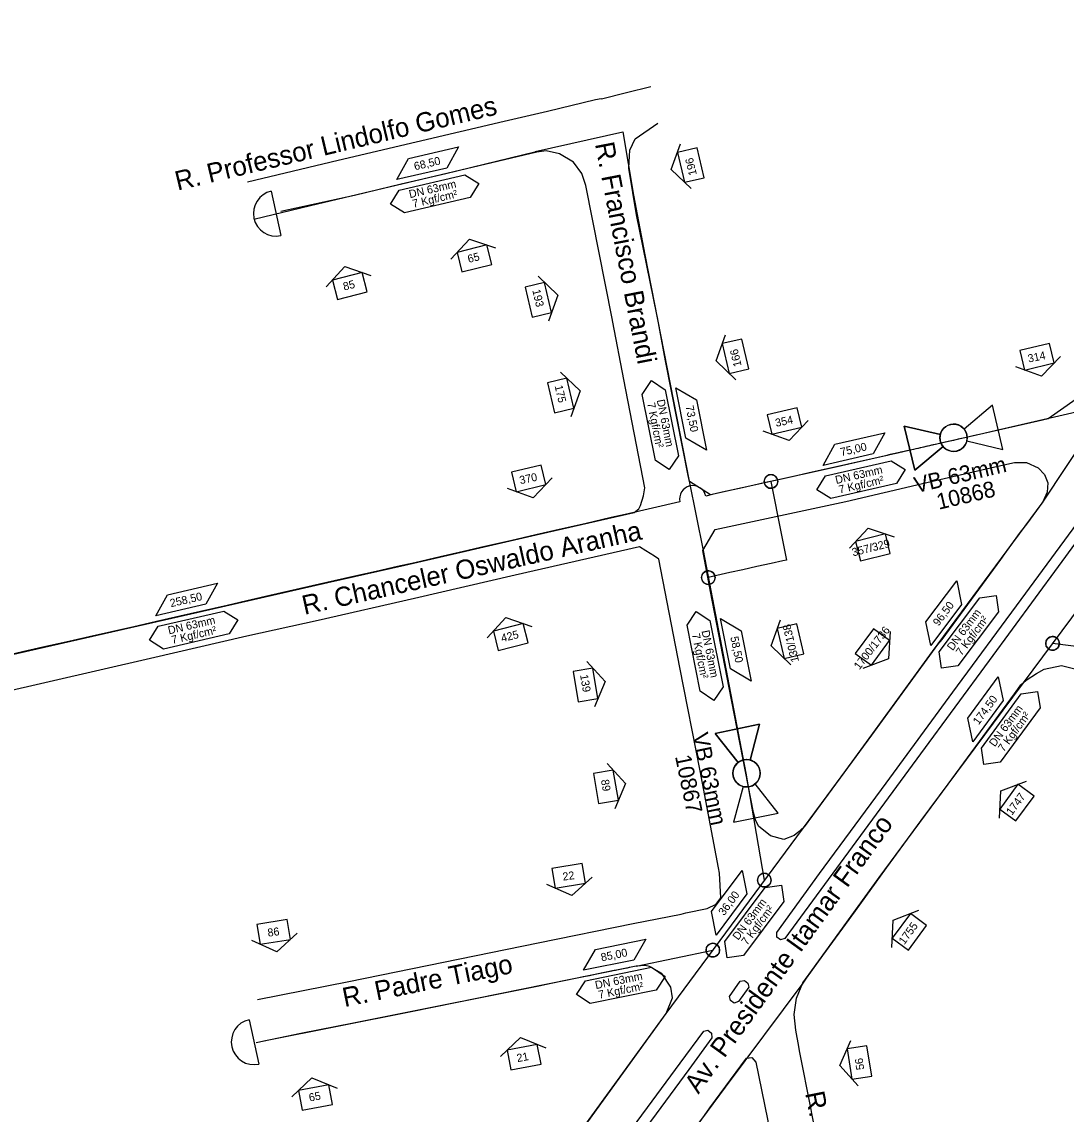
# Model space of a CAD drawing. Extents: x 656692 to 673945, y 7585994 to 7599066.
# Drawn here: x 669542.8 to 669934.2, y 7592057.7 to 7592467.1 of the extents above; entities that cross this region are included whole.
import ezdxf

# ---------------------------------------------------------------- set-up
doc = ezdxf.new("R2010")
doc.units = 0
for name, color, linetype in [('FORMATO', 7, 'Continuous'), ('LOGRADOURO', 7, 'Continuous'), ('LOGRADOURO_TEXTO', 7, 'Continuous'), ('NUM_REF', 7, 'Continuous'), ('SIMBOLO', 7, 'Continuous'), ('TEXTO', 7, 'Continuous'), ('TUBO_PEAD_GN_63', 7, 'Continuous'), ('VALVULA_PEAD_63', 7, 'Continuous')]:
    doc.layers.add(name, color=color, linetype=linetype)

# ---------------------------------------------------------------- blocks, each defined once
blk = doc.blocks.new('INTERLIGACAO_5')
at = {"layer": 'SIMBOLO'}
blk.add_circle((0, 0), 1.28, dxfattribs=at)
for start, end in [(0, 180), (180, 0)]:
    blk.add_arc((0, 0), 1.28, start, end, dxfattribs=at)
blk = doc.blocks.new('VALVULA_PEAD_DN_9')
at = {"layer": 'VALVULA_PEAD_63'}
for points in [[(-1.14, 0.57), (-4.25, 2.13), (-4.25, -2.13), (-1.14, -0.57)], [(-1.14, -0.57), (-4.25, -2.13), (-4.25, 2.13), (-1.14, 0.57)], [(1.14, -0.57), (4.25, -2.13), (4.25, 2.13), (1.14, 0.57)], [(1.14, -0.57), (4.25, -2.13), (4.25, 2.13), (1.14, 0.57)]]:
    blk.add_lwpolyline(points, dxfattribs=at)
blk.add_circle((0, 0), 1.28, dxfattribs=at)
for start, end in [(90, 270), (270, 90), (153.4349, 206.5651), (0, 26.5651), (333.4349, 0)]:
    blk.add_arc((0, 0), 1.28, start, end, dxfattribs=at)
blk = doc.blocks.new('NUM_REF_1')
at = {"layer": 'NUM_REF'}
blk.add_lwpolyline([(-4.3125, 0.9375), (0, 3.75), (4.3125, 0.9375)], dxfattribs=at)
blk.add_lwpolyline([(2.875, -1.875), (2.875, 1.875), (-2.875, 1.875), (-2.875, -1.875)], close=True, dxfattribs=at)

msp = doc.modelspace()

# ---------------------------------------------------------------- linework, layer by layer
at = {"layer": 'LOGRADOURO'}
for points in [[(670039.4, 7592498.41), (670028.44, 7592462), (670027.78, 7592459.76), (670016.85, 7592426.76), (670003.89, 7592399.28), (669989.06, 7592377.37), (669972.41, 7592355.72), (669962.26, 7592342.79), (669927.43, 7592318.3), (669923.67, 7592317.41), (669885.68, 7592308.83), (669847.29, 7592300.12), (669800.84, 7592289.76), (669793.04, 7592294.78), (669792.91, 7592295.32), (669792.53, 7592297.1), (669784.08, 7592340.06), (669780.99, 7592356.31), (669780.76, 7592357.42), (669773.22, 7592394.8), (669770.32, 7592412.26), (669770.63, 7592418.99), (669772.64, 7592423.29), (669781.16, 7592429.14)], [(669760.01, 7592438.23), (669769.44, 7592440.55), (669778.55, 7592442.8)], [(669759.89, 7592438.23), (669757.81, 7592437.82), (669739.76, 7592433.52), (669723.55, 7592429.74), (669690.62, 7592421.98), (669661.3, 7592415.08), (669627.39, 7592407.01)], [(669506.1, 7592222.54), (669608.86, 7592245.88), (669657.42, 7592256.99), (669686.28, 7592263.49), (669735.57, 7592274.81), (669772.23, 7592283.22), (669774.01, 7592284.57), (669774.66, 7592285.83), (669775.74, 7592289.39), (669776.24, 7592292.41), (669768.45, 7592333.07), (669764.31, 7592354.52), (669764, 7592355.93), (669754.2, 7592405.72), (669752.62, 7592410.25), (669749.52, 7592414.46), (669744.29, 7592417.62), (669739.34, 7592418.69), (669735.76, 7592418.3), (669678.3, 7592404.61), (669650.92, 7592398.16), (669629.73, 7592393.07)], [(669825.71, 7592125.76), (669841.8, 7592147.85), (669866.73, 7592181.77), (669891.74, 7592215.81), (669917.34, 7592250.63), (669941.72, 7592283.69), (669965.55, 7592316.27), (669966.29, 7592316.98), (669967.94, 7592317.03), (669969.24, 7592315.84), (669968.73, 7592314.25), (669957.19, 7592298.43), (669931.2, 7592263.01), (669905.29, 7592227.68), (669879.59, 7592192.77), (669854.01, 7592157.86), (669828.71, 7592123.51), (669827.1, 7592123.01), (669825.75, 7592124.06), (669825.71, 7592125.76)], [(669802.59, 7592276.85), (669851.62, 7592287.38), (669880.4, 7592294.03), (669907.44, 7592300.29), (669914.86, 7592301.91), (669919.34, 7592301.93), (669923.66, 7592299.92), (669926.03, 7592297.41), (669927.36, 7592294.29), (669927.09, 7592290.84), (669925.51, 7592287.22), (669919.35, 7592278.83), (669916.93, 7592275.78), (669911.68, 7592268.62), (669909.65, 7592265.63), (669887.65, 7592235.65), (669885.98, 7592233.67), (669861.23, 7592199.74), (669835.98, 7592165.37), (669833.68, 7592163.23), (669832.28, 7592162.2), (669828.32, 7592160.66), (669823.44, 7592162), (669818.89, 7592165.66), (669817.78, 7592168.04), (669817, 7592170.77), (669807.95, 7592217.53), (669800.91, 7592253.54), (669798.08, 7592268.97), (669802.59, 7592276.85)], [(669631.14, 7592100.67), (669665.32, 7592107.39), (669736.31, 7592121.89), (669771.91, 7592129.16), (669789.88, 7592132.71), (669791.67, 7592133.18), (669799.65, 7592134.79), (669802.98, 7592136.43), (669804.76, 7592138.81), (669804.27, 7592147.98), (669803.94, 7592150.03), (669796.97, 7592186.43), (669789.42, 7592225.15), (669781.51, 7592265.73), (669779.91, 7592266.84), (669776.7, 7592268.8), (669774.32, 7592270.28), (669727.63, 7592259.71), (669689.96, 7592250.95), (669653.87, 7592242.73), (669627.12, 7592236.81), (669590.95, 7592228.47), (669533.91, 7592215.37)], [(669846.11, 7592021.27), (669838.88, 7592057.97), (669838.58, 7592059.42), (669834.22, 7592081.41), (669834.01, 7592083.02), (669832.89, 7592089.15), (669832.21, 7592095.01), (669833.08, 7592101.16), (669835.51, 7592106.88), (669838.82, 7592111.6), (669864.08, 7592146.4), (669889.96, 7592181.4), (669914.83, 7592215.22), (669916.06, 7592217.03), (669917.22, 7592218.6), (669919.18, 7592220.33), (669923.08, 7592222.9), (669925.99, 7592224.49), (669932.44, 7592225.83), (669938.45, 7592224.32)], [(669459.79, 7591891.13), (669525.83, 7591904.5), (669578.28, 7591915.3), (669653.98, 7591931.45), (669661.62, 7591932.86), (669663.09, 7591933.21), (669665.55, 7591934.7), (669695.76, 7591974.74), (669727.46, 7592017.52), (669754.41, 7592054.38), (669784.3, 7592095.47), (669786.61, 7592101.29), (669786.07, 7592105.33), (669782.71, 7592110.4), (669778.05, 7592113.09), (669776.37, 7592113.4), (669773.03, 7592113.16), (669768.83, 7592112.32), (669729.93, 7592104.37), (669688.75, 7592096.07), (669633.45, 7592085.1)], [(669808.07, 7592101.83), (669811.96, 7592107.56), (669813.7, 7592107.82), (669814.92, 7592106.81), (669815.32, 7592105.28), (669811.45, 7592099.89), (669809.77, 7592099.29), (669808.4, 7592100.36), (669808.07, 7592101.83)], [(669762.87, 7592040.67), (669789.56, 7592076.83), (669798.36, 7592088.87), (669799.94, 7592089.24), (669801.31, 7592088.01), (669801.42, 7592086.3), (669792.75, 7592074.49), (669766.11, 7592038.37)]]:
    msp.add_lwpolyline(points, dxfattribs=at)
msp.add_lwpolyline([(669814.41, 7592078.64), (669816.38, 7592079), (669817.9, 7592077.16), (669822.26, 7592055.88), (669822.55, 7592054.47), (669830.07, 7592015.82), (669838.05, 7591976.07), (669834.05, 7591970.05), (669833.21, 7591968.88), (669832.34, 7591967.56), (669758.57, 7591952.32), (669754.75, 7591951.47), (669751.53, 7591951.19), (669746.44, 7591951.71), (669740.8, 7591954.62), (669737.15, 7591958.66), (669735.54, 7591963.76), (669736, 7591970.77), (669737.91, 7591974.68), (669763.63, 7592009.49), (669786.18, 7592040.35), (669798.65, 7592057.25), (669800.66, 7592060.13)], close=True, dxfattribs=at)
at = {"layer": 'SIMBOLO'}
for points in [[(669702.09, 7592412.27), (669683.37, 7592407.95), (669687.69, 7592415.88), (669706.42, 7592420.2)], [(669791.6, 7592311.11), (669787.84, 7592329.96), (669795.64, 7592325.39), (669799.39, 7592306.55)], [(669861.89, 7592305.15), (669843.16, 7592300.83), (669847.49, 7592308.75), (669866.21, 7592313.08)], [(669611.76, 7592248.79), (669593.03, 7592244.47), (669597.36, 7592252.4), (669616.09, 7592256.72)], [(669894.98, 7592248.75), (669883.46, 7592233.37), (669881.65, 7592242.22), (669893.18, 7592257.6)], [(669808.38, 7592224.6), (669804.63, 7592243.45), (669812.42, 7592238.88), (669816.18, 7592220.03)], [(669910.62, 7592212.73), (669899.22, 7592197.26), (669897.34, 7592206.09), (669908.74, 7592221.57)], [(669814.57, 7592140.23), (669803.05, 7592124.85), (669801.24, 7592133.7), (669812.77, 7592149.08)], [(669772.1, 7592115.48), (669753.27, 7592111.65), (669757.81, 7592119.46), (669776.64, 7592123.29)]]:
    msp.add_lwpolyline(points, close=True, dxfattribs=at)
for points in [[(669680.97, 7592398.8), (669684.25, 7592404.05), (669708.85, 7592409.73), (669714.1, 7592406.45), (669710.82, 7592401.2), (669686.22, 7592395.52), (669680.97, 7592398.8)], [(669778.77, 7592332.63), (669783.92, 7592329.19), (669788.86, 7592304.43), (669785.42, 7592299.28), (669780.27, 7592302.72), (669775.34, 7592327.48), (669778.77, 7592332.63)], [(669840.76, 7592291.68), (669844.04, 7592296.93), (669868.65, 7592302.61), (669873.89, 7592299.33), (669870.61, 7592294.08), (669846.01, 7592288.4), (669840.76, 7592291.68)], [(669887.53, 7592224.83), (669886.65, 7592230.96), (669901.79, 7592251.16), (669907.91, 7592252.04), (669908.79, 7592245.92), (669893.65, 7592225.71), (669887.53, 7592224.83)], [(669590.64, 7592235.32), (669593.91, 7592240.57), (669618.52, 7592246.25), (669623.76, 7592242.97), (669620.49, 7592237.72), (669595.88, 7592232.04), (669590.64, 7592235.32)], [(669795.55, 7592246.12), (669800.7, 7592242.68), (669805.64, 7592217.92), (669802.2, 7592212.77), (669797.06, 7592216.21), (669792.12, 7592240.97), (669795.55, 7592246.12)], [(669903.36, 7592188.76), (669902.43, 7592194.87), (669917.4, 7592215.21), (669923.52, 7592216.13), (669924.45, 7592210.02), (669909.48, 7592189.69), (669903.36, 7592188.76)], [(669807.12, 7592116.32), (669806.24, 7592122.44), (669821.38, 7592142.65), (669827.51, 7592143.52), (669828.38, 7592137.4), (669813.24, 7592117.19), (669807.12, 7592116.32)], [(669750.64, 7592102.57), (669754.05, 7592107.72), (669778.8, 7592112.75), (669783.95, 7592109.34), (669780.54, 7592104.18), (669755.79, 7592099.15), (669750.64, 7592102.57)]]:
    msp.add_lwpolyline(points, dxfattribs=at)
at = {"layer": 'TUBO_PEAD_GN_63'}
for p, q in [((669636.28, 7592403.61), (669639.85, 7592386.98)), ((669773.03, 7592113.16), (669801.77, 7592119.19)), ((669628, 7592093.1), (669631.57, 7592076.47))]:
    msp.add_line(p, q, dxfattribs=at)
for points in [[(669735.16, 7592418.51), (669768, 7592425.86), (669768, 7592425.86), (669768, 7592425.86), (669772.09, 7592402.08), (669776.23, 7592379.78), (669792.94, 7592294.94), (669798.13, 7592268.97), (669814.13, 7592185.47), (669821.07, 7592145.41)], [(669735.06, 7592418.3), (669701.68, 7592410.15), (669684.96, 7592406.24), (669667.4, 7592402.05), (669639.84, 7592396.05)], [(669962.33, 7592342.79), (669925.12, 7592286.69), (669883.98, 7592231.05), (669870.96, 7592213.21), (669858.29, 7592195.75), (669851.48, 7592186.47), (669844.53, 7592177.03), (669837.8, 7592167.85), (669784.21, 7592095.45), (669762.24, 7592065.17), (669754.79, 7592054.88)], [(669949.31, 7592323.38), (669907.57, 7592313.85), (669903.89, 7592312.94), (669902.82, 7592312.7), (669901.13, 7592312.33), (669899.36, 7592311.93), (669897.34, 7592311.46), (669895.58, 7592311.06), (669893.76, 7592310.66), (669891.93, 7592310.24), (669889.95, 7592309.79), (669888.39, 7592309.44), (669886.7, 7592309.06), (669885.7, 7592308.83), (669885.05, 7592308.68), (669884.34, 7592308.52), (669883.75, 7592308.39), (669882.93, 7592308.2), (669882.25, 7592308.05), (669881.56, 7592307.89), (669880.84, 7592307.73), (669880.23, 7592307.59), (669879.43, 7592307.41), (669878.69, 7592307.24), (669877.85, 7592307.05), (669877, 7592306.86), (669876.32, 7592306.7), (669875.69, 7592306.56), (669875.12, 7592306.43), (669874.48, 7592306.29), (669873.98, 7592306.17), (669873.48, 7592306.06), (669872.89, 7592305.92), (669872.66, 7592305.87), (669872.38, 7592305.81), (669872.13, 7592305.75), (669871.82, 7592305.68), (669871.53, 7592305.61), (669871.19, 7592305.54), (669870.9, 7592305.47), (669870.65, 7592305.41), (669870.34, 7592305.34), (669870.06, 7592305.28), (669869.74, 7592305.21), (669869.46, 7592305.15), (669869.14, 7592305.07), (669868.85, 7592305.01), (669868.54, 7592304.94), (669868.27, 7592304.88), (669867.99, 7592304.81), (669867.7, 7592304.75), (669867.38, 7592304.67), (669867.12, 7592304.62), (669851.95, 7592301.17), (669846.98, 7592300.06), (669842.33, 7592299.01), (669837.4, 7592297.93), (669831.49, 7592296.6), (669827.04, 7592295.59), (669821.56, 7592294.38), (669817.21, 7592293.42), (669811.75, 7592292.21), (669806.41, 7592291.01), (669801.49, 7592289.91), (669799.15, 7592289.38)], [(669823.56, 7592294.82), (669827.57, 7592274.73), (669829.37, 7592265.34)], [(669789.4, 7592287.14), (669768.92, 7592282.45), (669763.72, 7592281.27), (669754.34, 7592279.13), (669745.34, 7592277.07), (669735.44, 7592274.8), (669725.94, 7592272.63), (669716.36, 7592270.42), (669708.37, 7592268.61), (669699.55, 7592266.57), (669690.02, 7592264.34), (669683.6, 7592262.92), (669675.55, 7592261.08), (669667.59, 7592259.3), (669659.85, 7592257.56), (669651.59, 7592255.66), (669642.86, 7592253.69), (669635.74, 7592252.06), (669627.08, 7592250.07), (669619.71, 7592248.37), (669609.79, 7592246.12), (669601.96, 7592244.34), (669593.29, 7592242.36), (669584.75, 7592240.41), (669576.39, 7592238.51), (669567.98, 7592236.62), (669559.24, 7592234.64), (669550.69, 7592232.67), (669543.01, 7592230.98), (669537.32, 7592229.65)], [(669829.36, 7592265.38), (669828.02, 7592265.08), (669823.68, 7592264.12), (669818.28, 7592262.93), (669812.97, 7592261.74), (669808.11, 7592260.65), (669800.08, 7592258.81)], [(669947.47, 7592258.79), (669906.87, 7592204.27), (669879.7, 7592167.74), (669866.8, 7592149.99), (669855.08, 7592133.88), (669842.84, 7592117.13), (669836.74, 7592108.69), (669835.48, 7592106.84), (669806.35, 7592067.88), (669788.63, 7592043.8)], [(670078.14, 7592216.86), (670054.9, 7592216.73), (670031.23, 7592220.14), (670013.84, 7592222.65), (670005.39, 7592223.84), (669997.75, 7592224.91), (669989.04, 7592226.14), (669979.35, 7592227.49), (669971.29, 7592228.64), (669968.27, 7592229.06), (669929.09, 7592234.14)], [(669773.03, 7592113.16), (669771.81, 7592112.92), (669770.4, 7592112.63), (669769.6, 7592112.47), (669768.94, 7592112.34), (669768.34, 7592112.22), (669767.67, 7592112.08), (669766.99, 7592111.94), (669766.43, 7592111.83), (669765.31, 7592111.6), (669764.81, 7592111.5), (669761.17, 7592110.76), (669758.21, 7592110.16), (669755.52, 7592109.6), (669753.15, 7592109.12), (669750.98, 7592108.67), (669741.18, 7592106.67), (669736.58, 7592105.74), (669731.55, 7592104.7), (669683.36, 7592095), (669667.05, 7592091.82), (669647.3, 7592087.89), (669630.54, 7592084.5)]]:
    msp.add_lwpolyline(points, dxfattribs=at)
for centre, radius, start, end in [((669638.07, 7592395.3), 8.51, 102.1264, 282.1264), ((669794.28, 7592288.26), 5, 12.9051, 192.9051), ((669629.78, 7592084.78), 8.51, 102.1264, 282.1264)]:
    msp.add_arc(centre, radius, start, end, dxfattribs=at)

# ---------------------------------------------------------------- block references
at = {"layer": 'FORMATO'}
for p, xscale, yscale, rotation in [((669793.51, 7592413.42), 2, 2, 103.23965046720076), ((669712.39, 7592378.41), 2, 2, 14.20910950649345), ((669665.69, 7592368.08), 2, 2, 14.20910950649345), ((669736.39, 7592362.92), 2, 2, -76.84479616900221), ((669810.28, 7592341.76), 2, 2, 103.23965046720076), ((669923.29, 7592341.56), 2, 2.0000000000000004, -166.66750398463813), ((669744.75, 7592327.03), 2, 2, -76.84479616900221), ((669828.62, 7592317.47), 2, 2.0000000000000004, -166.66750398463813), ((669732.74, 7592295.98), 2, 2.0000000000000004, -166.66750398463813), ((669861.8, 7592270.1), 1.9999999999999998, 2.0000000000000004, 14.33307248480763), ((669726, 7592236.54), 2, 2, 14.20910950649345), ((669830.88, 7592234.99), 2, 2, 103.23965046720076), ((669861.61, 7592232.8), 1.9999999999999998, 1.9999999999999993, -126.37652921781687), ((669754.07, 7592218.58), 2, 2, -80.40535131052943), ((669761.7, 7592180.37), 2, 2, -80.40535131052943), ((669915.76, 7592174.49), 2, 2, 53.858972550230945), ((669747.75, 7592147.02), 2, 1.9999999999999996, -170.69091869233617), ((669875.45, 7592126.04), 2, 2, 53.858972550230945), ((669637.17, 7592126), 2, 1.9999999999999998, -170.69091869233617), ((669731.03, 7592079.1), 2, 2, 10.671463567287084), ((669856.73, 7592077.08), 1.9999999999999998, 1.9999999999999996, 98.82224989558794), ((669652.85, 7592063.97), 2, 2, 10.671463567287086)]:
    msp.add_blockref('NUM_REF_1', p, dxfattribs=dict(at, xscale=xscale, yscale=yscale, rotation=rotation))
at = {"layer": 'SIMBOLO', "xscale": 2, "yscale": 2}
for p, rotation in [((669823.56, 7592294.82), 73.09180636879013), ((669800.08, 7592258.81), 73.09180636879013), ((669929.09, 7592234.14), 26.322431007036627), ((669821.07, 7592145.41), 73.09180636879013), ((669801.77, 7592119.19), 77.21253897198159)]:
    msp.add_blockref('INTERLIGACAO_5', p, dxfattribs=dict(at, rotation=rotation))
at = {"layer": 'VALVULA_PEAD_63'}
for p, xscale, yscale, rotation in [((669892.01, 7592311.22), 3.9999999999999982, 3.9999999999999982, 13.296360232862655), ((669814.42, 7592185.46), 3.9999999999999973, 3.999999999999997, -78.26535591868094)]:
    msp.add_blockref('VALVULA_PEAD_DN_9', p, dxfattribs=dict(at, xscale=xscale, yscale=yscale, rotation=rotation))

# ---------------------------------------------------------------- texts
for s, height, rotation, p in [('196', 3, 103.2397, (669795.8, 7592409.87)), ('65', 3, 14.2091, (669710.28, 7592376.71)), ('85', 3, 14.2091, (669663.58, 7592366.38)), ('193', 3, 283.1552, (669734.09, 7592366.48)), ('166', 3, 103.2397, (669812.58, 7592338.21)), ('314', 3, 11.8282, (669920.17, 7592339.37)), ('175', 3, 283.1552, (669742.46, 7592330.59)), ('354', 3, 11.8282, (669825.5, 7592315.28)), ('VB 63mm', 6, 13.2964, (669878.01, 7592290.45)), ('370', 3, 11.8282, (669729.62, 7592293.79)), ('10868', 6, 13.2964, (669886.42, 7592284.21)), ('357/329', 3, 14.3331, (669854.34, 7592266.73)), ('130/138', 3, 103.2397, (669834.11, 7592227.47)), ('1700/1736', 3, 52.1191, (669856.71, 7592224.07)), ('425', 3, 14.2091, (669722.77, 7592234.56)), ('139', 3, 279.5946, (669752, 7592222.27)), ('VB 63mm', 6, 281.7346, (669794.04, 7592200.02)), ('10867', 6, 281.7346, (669787.58, 7592191.79)), ('89', 3, 279.5946, (669759.82, 7592182.91)), ('1747', 3, 53.859, (669913.87, 7592169.49)), ('22', 3, 7.8048, (669745.65, 7592145.21)), ('1755', 3, 53.859, (669873.56, 7592121.04)), ('86', 3, 7.8048, (669635.06, 7592124.2)), ('21', 3, 10.6715, (669728.53, 7592077.18)), ('56', 3, 98.8222, (669858.57, 7592074.51)), ('65', 3, 10.6715, (669650.65, 7592062.41))]:
    msp.add_text(s, height=height, rotation=rotation).set_placement(p)
at = {"layer": 'LOGRADOURO_TEXTO'}
for s, rotation, p in [('R. Professor Lindolfo Gomes', 13.397, (669601.13, 7592403.82)), ('R. Francisco Brandi', 281.0066, (669757.56, 7592421.35)), ('R. Chanceler Oswaldo Aranha ', 12.5925, (669648.68, 7592244.83)), ('Av. Presidente Itamar Franco', 54.1691, (669796.35, 7592064.99)), ('R. Padre Tiago', 11.4469, (669663.73, 7592097.83)), ('R. Francisco Brandi', 281.2273, (669836.35, 7592065.59))]:
    msp.add_text(s, height=7.2, rotation=rotation, dxfattribs=at).set_placement(p)
at = {"layer": 'TEXTO'}
for s, rotation, p in [('68,50', 12.9963, (669690.12, 7592411.43)), ('DN 63mm', 12.9963, (669688.23, 7592400.99)), ('7 Kgf/cm²', 12.9963, (669689.54, 7592397.39)), ('DN 63mm', 281.2758, (669780.74, 7592325.3)), ('7 Kgf/cm²', 281.2758, (669777.11, 7592324.1)), ('73,50', 281.2758, (669791.53, 7592322.99)), ('75,00', 12.9963, (669849.92, 7592304.31)), ('DN 63mm', 12.9963, (669848.03, 7592293.87)), ('7 Kgf/cm²', 12.9963, (669849.34, 7592290.27)), ('258,50', 12.9963, (669598.65, 7592247.69)), ('96,50', 53.1554, (669886.37, 7592240.39)), ('DN 63mm', 12.9963, (669597.9, 7592237.51)), ('DN 63mm', 53.1554, (669891.66, 7592231.19)), ('7 Kgf/cm²', 53.1554, (669894.98, 7592229.28)), ('7 Kgf/cm²', 12.9963, (669599.21, 7592233.91)), ('7 Kgf/cm²', 281.2758, (669793.89, 7592237.59)), ('DN 63mm', 281.2758, (669797.52, 7592238.79)), ('58,50', 281.2758, (669808.31, 7592236.48)), ('174,50', 53.6311, (669901.39, 7592203.36)), ('DN 63mm', 53.6311, (669907.45, 7592195.15)), ('7 Kgf/cm²', 53.6311, (669910.78, 7592193.27)), ('36,00', 53.1554, (669805.97, 7592131.87)), ('DN 63mm', 53.1554, (669811.26, 7592122.67)), ('7 Kgf/cm²', 53.1554, (669814.58, 7592120.77)), ('85,00', 11.4906, (669760.12, 7592114.95)), ('DN 63mm', 11.4906, (669757.95, 7592104.56)), ('7 Kgf/cm²', 11.4906, (669759.17, 7592100.93))]:
    msp.add_text(s, height=3, rotation=rotation, dxfattribs=at).set_placement(p)

doc.saveas('drawing.dxf')
